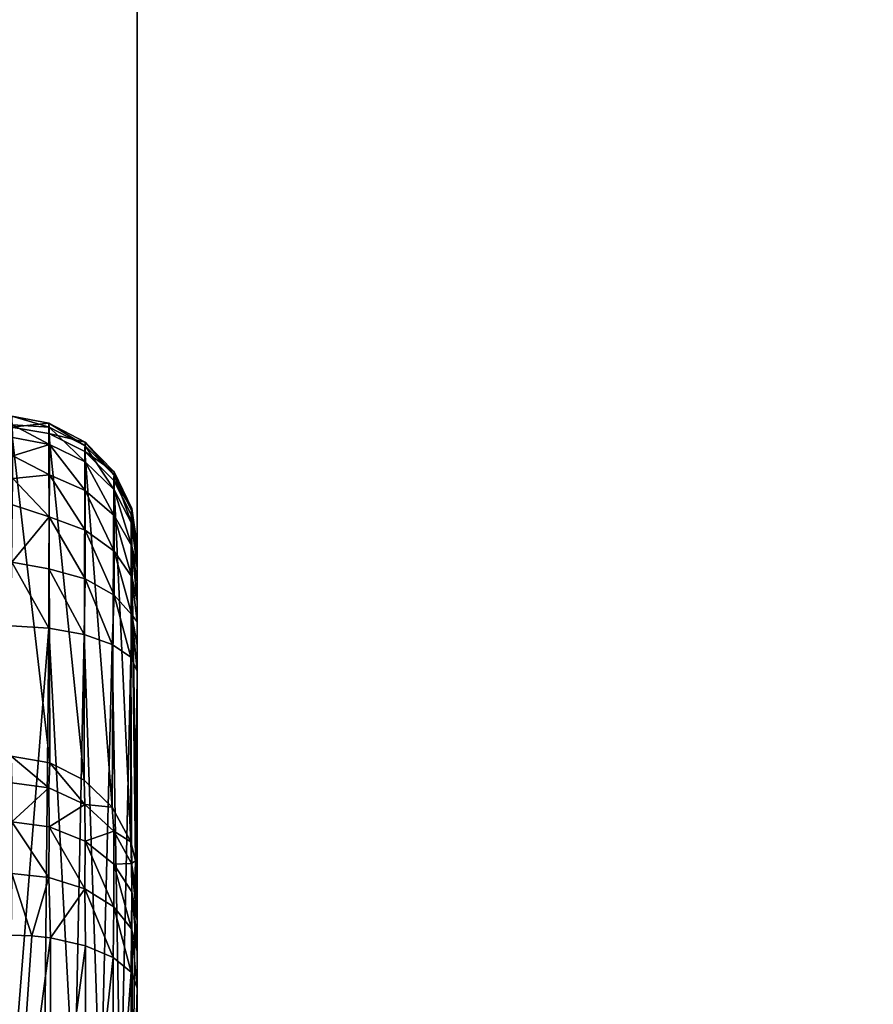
# Model space of a CAD drawing. Header units: millimetres. Extents: x -41 to 11, y -3 to 963.
# Tile 447 of 656: x -16.04 to -13.4, y 350.17 to 353.21. Entities that reach past the tile are written whole.
import ezdxf

# ---------------------------------------------------------------- set-up
doc = ezdxf.new("R2010")
doc.units = ezdxf.units.MM
doc.header["$LTSCALE"] = 65.185185
for name, color, linetype in [('3321', 7, 'CONTINUOUS'), ('3323', 7, 'CONTINUOUS'), ('3326', 7, 'CONTINUOUS'), ('3384', 7, 'CONTINUOUS'), ('3385', 7, 'CONTINUOUS'), ('643', 7, 'CONTINUOUS'), ('644', 7, 'CONTINUOUS'), ('645', 7, 'CONTINUOUS'), ('646', 7, 'CONTINUOUS'), ('647', 7, 'CONTINUOUS'), ('695', 7, 'CONTINUOUS')]:
    doc.layers.add(name, color=color, linetype=linetype)

msp = doc.modelspace()

# ---------------------------------------------------------------- linework, layer by layer
at = {"layer": '3321', "linetype": 'Continuous'}
for points in [[(9.125, 297.5, 93.5), (9.125, 382.5, 93.5), (-40.875, 297.5, 93.5), (9.125, 297.5, 93.5)], [(9.125, 382.5, 93.5), (-40.875, 382.5, 93.5), (-40.875, 297.5, 93.5), (9.125, 382.5, 93.5)]]:
    msp.add_3dface(points, dxfattribs=at)
at = {"layer": '3323', "linetype": 'Continuous'}
for points in [[(-40.875, 382.5, 8.5), (9.125, 297.5, 8.5), (-40.875, 297.5, 8.5), (-40.875, 382.5, 8.5)], [(9.125, 382.5, 8.5), (9.125, 297.5, 8.5), (-40.875, 382.5, 8.5), (9.125, 382.5, 8.5)]]:
    msp.add_3dface(points, dxfattribs=at)
at = {"layer": '3326', "linetype": 'Continuous'}
for points in [[(-15.675, 300.2, 11.2), (-15.675, 379.8, 90.8), (-15.675, 363.1576, 64.6117), (-15.675, 300.2, 11.2)], [(-15.675, 379.8, 90.8), (-15.675, 300.2, 11.2), (-15.675, 341.0258, 53.5527), (-15.675, 379.8, 90.8)], [(-15.675, 300.2, 90.8), (-15.675, 379.8, 90.8), (-15.675, 332.2102, 79.7085), (-15.675, 300.2, 90.8)], [(-15.675, 312.346, 53.7239), (-15.675, 379.8, 90.8), (-15.675, 312.7064, 52.854), (-15.675, 312.346, 53.7239)], [(-15.675, 373, 45), (-15.675, 379.8, 45), (-15.675, 348.2603, 22.5873), (-15.675, 373, 45)], [(-15.675, 379.8, 45), (-15.675, 379.8, 11.2), (-15.675, 348.0417, 22.4129), (-15.675, 379.8, 45)], [(-15.675, 348.2603, 22.5873), (-15.675, 379.8, 45), (-15.675, 348.0417, 22.4129), (-15.675, 348.2603, 22.5873)], [(-15.675, 379.8, 11.2), (-15.675, 300.2, 11.2), (-15.675, 347.7898, 22.2915), (-15.675, 379.8, 11.2)], [(-15.675, 348.0417, 22.4129), (-15.675, 379.8, 11.2), (-15.675, 347.7898, 22.2915), (-15.675, 348.0417, 22.4129)], [(-15.675, 333.5075, 79.4128), (-15.675, 379.8, 90.8), (-15.675, 333.6821, 79.1939), (-15.675, 333.5075, 79.4128)], [(-15.675, 379.8, 90.8), (-15.675, 333.5075, 79.4128), (-15.675, 333.2883, 79.5876), (-15.675, 379.8, 90.8)], [(-15.675, 333.6821, 79.1939), (-15.675, 379.8, 90.8), (-15.675, 333.8035, 78.9418), (-15.675, 333.6821, 79.1939)], [(-15.675, 333.8035, 78.9418), (-15.675, 379.8, 90.8), (-15.675, 333.8658, 78.6685), (-15.675, 333.8035, 78.9418)], [(-15.675, 333.8658, 78.6685), (-15.675, 379.8, 90.8), (-15.675, 333.8658, 78.3887), (-15.675, 333.8658, 78.6685)], [(-15.675, 333.8658, 78.3887), (-15.675, 379.8, 90.8), (-15.675, 333.8034, 78.1158), (-15.675, 333.8658, 78.3887)], [(-15.675, 333.8034, 78.1158), (-15.675, 379.8, 90.8), (-15.675, 333.6821, 77.8638), (-15.675, 333.8034, 78.1158)], [(-15.675, 333.6821, 77.8638), (-15.675, 379.8, 90.8), (-15.675, 333.5077, 77.6451), (-15.675, 333.6821, 77.8638)], [(-15.675, 332.2102, 79.7085), (-15.675, 379.8, 90.8), (-15.675, 332.483, 79.7709), (-15.675, 332.2102, 79.7085)], [(-15.675, 332.483, 79.7709), (-15.675, 379.8, 90.8), (-15.675, 332.763, 79.7711), (-15.675, 332.483, 79.7709)], [(-15.675, 332.763, 79.7711), (-15.675, 379.8, 90.8), (-15.675, 333.0362, 79.7088), (-15.675, 332.763, 79.7711)], [(-15.675, 333.0362, 79.7088), (-15.675, 379.8, 90.8), (-15.675, 333.2883, 79.5876), (-15.675, 333.0362, 79.7088)], [(-15.675, 379.8, 90.8), (-15.675, 341.0258, 53.5527), (-15.675, 341.2006, 53.772), (-15.675, 379.8, 90.8)], [(-15.675, 339.2581, 55.3205), (-15.675, 379.8, 90.8), (-15.675, 339.477, 55.4951), (-15.675, 339.2581, 55.3205)], [(-15.675, 379.8, 90.8), (-15.675, 339.2581, 55.3205), (-15.675, 339.2894, 63.4008), (-15.675, 379.8, 90.8)], [(-15.675, 339.477, 55.4951), (-15.675, 379.8, 90.8), (-15.675, 339.7291, 55.6165), (-15.675, 339.477, 55.4951)], [(-15.675, 379.8, 90.8), (-15.675, 312.346, 53.7239), (-15.675, 324.267, 66.7332), (-15.675, 379.8, 90.8)], [(-15.675, 312.7064, 52.854), (-15.675, 379.8, 90.8), (-15.675, 312.9261, 51.9386), (-15.675, 312.7064, 52.854)], [(-15.675, 312.9261, 51.9386), (-15.675, 379.8, 90.8), (-15.675, 313, 51.0004), (-15.675, 312.9261, 51.9386)], [(-15.675, 313, 51.0004), (-15.675, 379.8, 90.8), (-15.675, 337.7405, 65.3432), (-15.675, 313, 51.0004)], [(-15.675, 324.4414, 68.282), (-15.675, 379.8, 90.8), (-15.675, 324.5628, 68.0299), (-15.675, 324.4414, 68.282)], [(-15.675, 379.8, 90.8), (-15.675, 324.4414, 68.282), (-15.675, 333.5077, 77.6451), (-15.675, 379.8, 90.8)], [(-15.675, 324.5628, 68.0299), (-15.675, 379.8, 90.8), (-15.675, 324.6252, 67.7566), (-15.675, 324.5628, 68.0299)], [(-15.675, 324.6252, 67.7566), (-15.675, 379.8, 90.8), (-15.675, 324.6251, 67.4769), (-15.675, 324.6252, 67.7566)], [(-15.675, 324.6251, 67.4769), (-15.675, 379.8, 90.8), (-15.675, 324.5628, 67.2039), (-15.675, 324.6251, 67.4769)], [(-15.675, 324.5628, 67.2039), (-15.675, 379.8, 90.8), (-15.675, 324.4414, 66.952), (-15.675, 324.5628, 67.2039)], [(-15.675, 324.4414, 66.952), (-15.675, 379.8, 90.8), (-15.675, 324.267, 66.7332), (-15.675, 324.4414, 66.952)], [(-15.675, 339.0705, 65.3431), (-15.675, 379.8, 90.8), (-15.675, 339.2892, 65.1687), (-15.675, 339.0705, 65.3431)], [(-15.675, 339.2892, 65.1687), (-15.675, 379.8, 90.8), (-15.675, 339.4637, 64.9501), (-15.675, 339.2892, 65.1687)], [(-15.675, 339.4637, 64.9501), (-15.675, 379.8, 90.8), (-15.675, 339.5851, 64.6982), (-15.675, 339.4637, 64.9501)], [(-15.675, 339.5851, 64.6982), (-15.675, 379.8, 90.8), (-15.675, 339.6475, 64.4254), (-15.675, 339.5851, 64.6982)], [(-15.675, 339.6475, 64.4254), (-15.675, 379.8, 90.8), (-15.675, 339.6477, 64.1454), (-15.675, 339.6475, 64.4254)], [(-15.675, 339.6477, 64.1454), (-15.675, 379.8, 90.8), (-15.675, 339.5854, 63.8721), (-15.675, 339.6477, 64.1454)], [(-15.675, 339.5854, 63.8721), (-15.675, 379.8, 90.8), (-15.675, 339.4642, 63.6201), (-15.675, 339.5854, 63.8721)], [(-15.675, 338.8186, 65.4645), (-15.675, 379.8, 90.8), (-15.675, 339.0705, 65.3431), (-15.675, 338.8186, 65.4645)], [(-15.675, 339.7291, 55.6165), (-15.675, 379.8, 90.8), (-15.675, 340.0024, 55.6788), (-15.675, 339.7291, 55.6165)], [(-15.675, 340.0024, 55.6788), (-15.675, 379.8, 90.8), (-15.675, 340.2821, 55.6787), (-15.675, 340.0024, 55.6788)], [(-15.675, 340.2821, 55.6787), (-15.675, 379.8, 90.8), (-15.675, 340.555, 55.6164), (-15.675, 340.2821, 55.6787)], [(-15.675, 340.555, 55.6164), (-15.675, 379.8, 90.8), (-15.675, 340.807, 55.495), (-15.675, 340.555, 55.6164)], [(-15.675, 340.807, 55.495), (-15.675, 379.8, 90.8), (-15.675, 341.0257, 55.3206), (-15.675, 340.807, 55.495)], [(-15.675, 341.0257, 55.3206), (-15.675, 379.8, 90.8), (-15.675, 341.2002, 55.102), (-15.675, 341.0257, 55.3206)], [(-15.675, 341.2002, 55.102), (-15.675, 379.8, 90.8), (-15.675, 341.3216, 54.8501), (-15.675, 341.2002, 55.102)], [(-15.675, 341.3216, 54.8501), (-15.675, 379.8, 90.8), (-15.675, 341.384, 54.5773), (-15.675, 341.3216, 54.8501)], [(-15.675, 341.384, 54.5773), (-15.675, 379.8, 90.8), (-15.675, 341.3842, 54.2973), (-15.675, 341.384, 54.5773)], [(-15.675, 341.3842, 54.2973), (-15.675, 379.8, 90.8), (-15.675, 341.3219, 54.0241), (-15.675, 341.3842, 54.2973)], [(-15.675, 341.3219, 54.0241), (-15.675, 379.8, 90.8), (-15.675, 341.2006, 53.772), (-15.675, 341.3219, 54.0241)], [(-15.675, 379.8, 90.8), (-15.675, 339.2894, 63.4008), (-15.675, 339.4642, 63.6201), (-15.675, 379.8, 90.8)], [(-15.675, 337.7405, 65.3432), (-15.675, 379.8, 90.8), (-15.675, 337.9926, 65.4645), (-15.675, 337.7405, 65.3432)], [(-15.675, 337.9926, 65.4645), (-15.675, 379.8, 90.8), (-15.675, 338.2659, 65.5269), (-15.675, 337.9926, 65.4645)], [(-15.675, 338.2659, 65.5269), (-15.675, 379.8, 90.8), (-15.675, 338.5456, 65.5268), (-15.675, 338.2659, 65.5269)], [(-15.675, 338.5456, 65.5268), (-15.675, 379.8, 90.8), (-15.675, 338.8186, 65.4645), (-15.675, 338.5456, 65.5268)], [(-15.675, 372.0611, 45.0739), (-15.675, 373, 45), (-15.675, 348.2603, 22.5873), (-15.675, 372.0611, 45.0739)], [(-15.675, 371.1457, 45.2937), (-15.675, 372.0611, 45.0739), (-15.675, 348.2603, 22.5873), (-15.675, 371.1457, 45.2937)], [(-15.675, 348.5562, 23.884), (-15.675, 371.1457, 45.2937), (-15.675, 348.6185, 23.6107), (-15.675, 348.5562, 23.884)], [(-15.675, 348.6185, 23.6107), (-15.675, 371.1457, 45.2937), (-15.675, 348.6185, 23.331), (-15.675, 348.6185, 23.6107)], [(-15.675, 348.6185, 23.331), (-15.675, 371.1457, 45.2937), (-15.675, 348.5561, 23.058), (-15.675, 348.6185, 23.331)], [(-15.675, 348.5561, 23.058), (-15.675, 371.1457, 45.2937), (-15.675, 348.4347, 22.8061), (-15.675, 348.5561, 23.058)], [(-15.675, 348.4347, 22.8061), (-15.675, 371.1457, 45.2937), (-15.675, 348.2603, 22.5873), (-15.675, 348.4347, 22.8061)], [(-15.675, 370.2756, 45.6542), (-15.675, 371.1457, 45.2937), (-15.675, 348.5562, 23.884), (-15.675, 370.2756, 45.6542)], [(-15.675, 348.4348, 24.1361), (-15.675, 370.2756, 45.6542), (-15.675, 348.5562, 23.884), (-15.675, 348.4348, 24.1361)], [(-15.675, 370.2756, 45.6542), (-15.675, 348.4348, 24.1361), (-15.675, 357.501, 33.4992), (-15.675, 370.2756, 45.6542)], [(-15.675, 368.1454, 54.526), (-15.675, 300.2, 11.2), (-15.675, 368.7574, 55.2426), (-15.675, 368.1454, 54.526)], [(-15.675, 300.2, 11.2), (-15.675, 364.707, 62.6697), (-15.675, 368.7574, 55.2426), (-15.675, 300.2, 11.2)], [(-15.675, 367.6536, 53.7233), (-15.675, 300.2, 11.2), (-15.675, 368.1454, 54.526), (-15.675, 367.6536, 53.7233)], [(-15.675, 367.654, 48.2761), (-15.675, 300.2, 11.2), (-15.675, 367.2936, 49.146), (-15.675, 367.654, 48.2761)], [(-15.675, 300.2, 11.2), (-15.675, 367.654, 48.2761), (-15.675, 355.733, 35.2668), (-15.675, 300.2, 11.2)], [(-15.675, 367.2933, 52.8531), (-15.675, 300.2, 11.2), (-15.675, 367.6536, 53.7233), (-15.675, 367.2933, 52.8531)], [(-15.675, 367.2936, 49.146), (-15.675, 300.2, 11.2), (-15.675, 367.0739, 50.0614), (-15.675, 367.2936, 49.146)], [(-15.675, 367.0737, 51.9378), (-15.675, 300.2, 11.2), (-15.675, 367.2933, 52.8531), (-15.675, 367.0737, 51.9378)], [(-15.675, 367.0739, 50.0614), (-15.675, 300.2, 11.2), (-15.675, 367, 50.9996), (-15.675, 367.0739, 50.0614)], [(-15.675, 367, 50.9996), (-15.675, 300.2, 11.2), (-15.675, 367.0737, 51.9378), (-15.675, 367, 50.9996)], [(-15.675, 364.707, 62.6697), (-15.675, 300.2, 11.2), (-15.675, 364.4551, 62.5483), (-15.675, 364.707, 62.6697)], [(-15.675, 364.4551, 62.5483), (-15.675, 300.2, 11.2), (-15.675, 364.1823, 62.4859), (-15.675, 364.4551, 62.5483)], [(-15.675, 364.1823, 62.4859), (-15.675, 300.2, 11.2), (-15.675, 363.9023, 62.4857), (-15.675, 364.1823, 62.4859)], [(-15.675, 363.9023, 62.4857), (-15.675, 300.2, 11.2), (-15.675, 363.6291, 62.548), (-15.675, 363.9023, 62.4857)], [(-15.675, 363.6291, 62.548), (-15.675, 300.2, 11.2), (-15.675, 363.377, 62.6692), (-15.675, 363.6291, 62.548)], [(-15.675, 363.377, 62.6692), (-15.675, 300.2, 11.2), (-15.675, 363.1577, 62.844), (-15.675, 363.377, 62.6692)], [(-15.675, 363.1577, 62.844), (-15.675, 300.2, 11.2), (-15.675, 362.9832, 63.063), (-15.675, 363.1577, 62.844)], [(-15.675, 362.9832, 64.393), (-15.675, 300.2, 11.2), (-15.675, 363.1576, 64.6117), (-15.675, 362.9832, 64.393)], [(-15.675, 362.9832, 63.063), (-15.675, 300.2, 11.2), (-15.675, 362.8618, 63.315), (-15.675, 362.9832, 63.063)], [(-15.675, 362.8619, 64.141), (-15.675, 300.2, 11.2), (-15.675, 362.9832, 64.393), (-15.675, 362.8619, 64.141)], [(-15.675, 362.7995, 63.8681), (-15.675, 300.2, 11.2), (-15.675, 362.8619, 64.141), (-15.675, 362.7995, 63.8681)], [(-15.675, 362.8618, 63.315), (-15.675, 300.2, 11.2), (-15.675, 362.7995, 63.5883), (-15.675, 362.8618, 63.315)], [(-15.675, 362.7995, 63.5883), (-15.675, 300.2, 11.2), (-15.675, 362.7995, 63.8681), (-15.675, 362.7995, 63.5883)], [(-15.675, 348.4348, 24.1361), (-15.675, 348.2602, 24.355), (-15.675, 357.501, 33.4992), (-15.675, 348.4348, 24.1361)], [(-15.675, 357.501, 33.4992), (-15.675, 348.2602, 24.355), (-15.675, 357.2824, 33.3248), (-15.675, 357.501, 33.4992)], [(-15.675, 357.2824, 33.3248), (-15.675, 348.2602, 24.355), (-15.675, 357.0305, 33.2034), (-15.675, 357.2824, 33.3248)], [(-15.675, 357.0305, 33.2034), (-15.675, 348.0409, 24.5298), (-15.675, 356.7577, 33.1409), (-15.675, 357.0305, 33.2034)], [(-15.675, 348.2602, 24.355), (-15.675, 348.0409, 24.5298), (-15.675, 357.0305, 33.2034), (-15.675, 348.2602, 24.355)], [(-15.675, 356.7577, 33.1409), (-15.675, 348.0409, 24.5298), (-15.675, 356.4777, 33.1408), (-15.675, 356.7577, 33.1409)], [(-15.675, 356.4777, 33.1408), (-15.675, 347.7889, 24.6511), (-15.675, 356.2044, 33.203), (-15.675, 356.4777, 33.1408)], [(-15.675, 348.0409, 24.5298), (-15.675, 347.7889, 24.6511), (-15.675, 356.4777, 33.1408), (-15.675, 348.0409, 24.5298)], [(-15.675, 356.2044, 33.203), (-15.675, 347.5156, 24.7133), (-15.675, 355.9524, 33.3243), (-15.675, 356.2044, 33.203)], [(-15.675, 347.7889, 24.6511), (-15.675, 347.5156, 24.7133), (-15.675, 356.2044, 33.203), (-15.675, 347.7889, 24.6511)], [(-15.675, 347.5156, 24.7133), (-15.675, 347.2357, 24.7132), (-15.675, 355.9524, 33.3243), (-15.675, 347.5156, 24.7133)], [(-15.675, 355.9524, 33.3243), (-15.675, 346.9629, 24.6507), (-15.675, 355.7331, 33.4991), (-15.675, 355.9524, 33.3243)], [(-15.675, 347.2357, 24.7132), (-15.675, 346.9629, 24.6507), (-15.675, 355.9524, 33.3243), (-15.675, 347.2357, 24.7132)], [(-15.675, 346.9629, 24.6507), (-15.675, 346.711, 24.5293), (-15.675, 355.7331, 33.4991), (-15.675, 346.9629, 24.6507)], [(-15.675, 355.7331, 33.4991), (-15.675, 346.4923, 24.3549), (-15.675, 355.5586, 33.718), (-15.675, 355.7331, 33.4991)], [(-15.675, 346.711, 24.5293), (-15.675, 346.4923, 24.3549), (-15.675, 355.7331, 33.4991), (-15.675, 346.711, 24.5293)], [(-15.675, 355.5586, 35.048), (-15.675, 300.2, 11.2), (-15.675, 355.733, 35.2668), (-15.675, 355.5586, 35.048)], [(-15.675, 346.4923, 24.3549), (-15.675, 300.2, 11.2), (-15.675, 355.5586, 33.718), (-15.675, 346.4923, 24.3549)], [(-15.675, 355.5586, 33.718), (-15.675, 300.2, 11.2), (-15.675, 355.4372, 33.9701), (-15.675, 355.5586, 33.718)], [(-15.675, 355.4372, 34.7961), (-15.675, 300.2, 11.2), (-15.675, 355.5586, 35.048), (-15.675, 355.4372, 34.7961)], [(-15.675, 355.4372, 33.9701), (-15.675, 300.2, 11.2), (-15.675, 355.3748, 34.2434), (-15.675, 355.4372, 33.9701)], [(-15.675, 355.3749, 34.5231), (-15.675, 300.2, 11.2), (-15.675, 355.4372, 34.7961), (-15.675, 355.3749, 34.5231)], [(-15.675, 355.3748, 34.2434), (-15.675, 300.2, 11.2), (-15.675, 355.3749, 34.5231), (-15.675, 355.3748, 34.2434)]]:
    msp.add_3dface(points, dxfattribs=at)
at = {"layer": '3384', "linetype": 'Continuous'}
for points in [[(-40.875, 300.2, 90.8), (-40.875, 379.8, 90.8), (-15.675, 300.2, 90.8), (-40.875, 300.2, 90.8)], [(-40.875, 379.8, 90.8), (-15.675, 379.8, 90.8), (-15.675, 300.2, 90.8), (-40.875, 379.8, 90.8)]]:
    msp.add_3dface(points, dxfattribs=at)
at = {"layer": '3385', "linetype": 'Continuous'}
for points in [[(-15.675, 379.8, 11.2), (-40.875, 300.2, 11.2), (-15.675, 300.2, 11.2), (-15.675, 379.8, 11.2)], [(-40.875, 379.8, 11.2), (-40.875, 300.2, 11.2), (-15.675, 379.8, 11.2), (-40.875, 379.8, 11.2)]]:
    msp.add_3dface(points, dxfattribs=at)
at = {"layer": '643', "linetype": 'Continuous'}
for points in [[(-16.0645, 349.445, 26.7485), (-16.001, 350.3767, 26.4128), (-16.0645, 350.3795, 26.419), (-16.0645, 349.445, 26.7485)], [(-15.9434, 350.3704, 26.3988), (-16.001, 350.3767, 26.4128), (-16.0645, 349.445, 26.7485), (-15.9434, 350.3704, 26.3988)], [(-15.9435, 349.5455, 26.6985), (-15.9434, 350.3704, 26.3988), (-16.0645, 349.445, 26.7485), (-15.9435, 349.5455, 26.6985)], [(-15.8347, 350.3465, 26.346), (-15.9434, 350.3704, 26.3988), (-15.9435, 349.5455, 26.6985), (-15.8347, 350.3465, 26.346)], [(-15.8347, 349.5299, 26.6427), (-15.8347, 350.3465, 26.346), (-15.9435, 349.5455, 26.6985), (-15.8347, 349.5299, 26.6427)], [(-15.7488, 350.3101, 26.2655), (-15.8347, 350.3465, 26.346), (-15.8347, 349.5299, 26.6427), (-15.7488, 350.3101, 26.2655)], [(-15.7488, 349.5062, 26.5577), (-15.7488, 350.3101, 26.2655), (-15.8347, 349.5299, 26.6427), (-15.7488, 349.5062, 26.5577)], [(-15.6938, 350.2647, 26.1652), (-15.7488, 350.3101, 26.2655), (-15.7488, 349.5062, 26.5577), (-15.6938, 350.2647, 26.1652)], [(-15.6938, 349.4766, 26.4515), (-15.6938, 350.2647, 26.1652), (-15.7488, 349.5062, 26.5577), (-15.6938, 349.4766, 26.4515)], [(-15.6938, 349.4766, 26.4515), (-15.675, 350.2147, 26.0547), (-15.6938, 350.2647, 26.1652), (-15.6938, 349.4766, 26.4515)], [(-15.675, 349.3449, 26.3613), (-15.675, 350.2147, 26.0547), (-15.6938, 349.4766, 26.4515), (-15.675, 349.3449, 26.3613)]]:
    msp.add_3dface(points, dxfattribs=at)
at = {"layer": '644', "linetype": 'Continuous'}
for points in [[(-15.9448, 350.9122, 25.7613), (-16.0646, 350.9331, 25.7669), (-15.948, 350.8343, 25.9628), (-15.9448, 350.9122, 25.7613)], [(-15.948, 350.8343, 25.9628), (-16.0646, 350.9331, 25.7669), (-16.063, 350.8504, 25.9761), (-15.948, 350.8343, 25.9628)], [(-15.8366, 350.7828, 25.9358), (-15.9448, 350.9122, 25.7613), (-15.948, 350.8343, 25.9628), (-15.8366, 350.7828, 25.9358)], [(-15.8385, 350.8584, 25.7469), (-15.9448, 350.9122, 25.7613), (-15.8366, 350.7828, 25.9358), (-15.8385, 350.8584, 25.7469)], [(-15.7523, 350.7752, 25.7246), (-15.8385, 350.8584, 25.7469), (-15.8366, 350.7828, 25.9358), (-15.7523, 350.7752, 25.7246)], [(-16.0625, 350.7294, 26.1544), (-15.948, 350.8343, 25.9628), (-16.063, 350.8504, 25.9761), (-16.0625, 350.7294, 26.1544)], [(-15.948, 350.8343, 25.9628), (-16.0625, 350.7294, 26.1544), (-15.9476, 350.7136, 26.141), (-15.948, 350.8343, 25.9628)], [(-15.8366, 350.7828, 25.9358), (-15.948, 350.8343, 25.9628), (-15.9476, 350.7136, 26.141), (-15.8366, 350.7828, 25.9358)], [(-15.8366, 350.7828, 25.9358), (-15.9476, 350.7136, 26.141), (-15.8363, 350.6693, 26.1034), (-15.8366, 350.7828, 25.9358)], [(-15.7468, 350.7009, 25.8928), (-15.7523, 350.7752, 25.7246), (-15.8366, 350.7828, 25.9358), (-15.7468, 350.7009, 25.8928)], [(-15.7468, 350.7009, 25.8928), (-15.8366, 350.7828, 25.9358), (-15.8363, 350.6693, 26.1034), (-15.7468, 350.7009, 25.8928)], [(-15.6951, 350.6678, 25.6958), (-15.7523, 350.7752, 25.7246), (-15.7468, 350.7009, 25.8928), (-15.6951, 350.6678, 25.6958)], [(-16.063, 350.5697, 26.3057), (-15.948, 350.5573, 26.2893), (-16.0625, 350.7294, 26.1544), (-16.063, 350.5697, 26.3057)], [(-16.0625, 350.7294, 26.1544), (-15.948, 350.5573, 26.2893), (-15.9476, 350.7136, 26.141), (-16.0625, 350.7294, 26.1544)], [(-15.948, 350.5573, 26.2893), (-15.8366, 350.5222, 26.2429), (-15.9476, 350.7136, 26.141), (-15.948, 350.5573, 26.2893)], [(-15.9476, 350.7136, 26.141), (-15.8366, 350.5222, 26.2429), (-15.8363, 350.6693, 26.1034), (-15.9476, 350.7136, 26.141)], [(-15.7468, 350.7009, 25.8928), (-15.8363, 350.6693, 26.1034), (-15.7467, 350.5988, 26.0436), (-15.7468, 350.7009, 25.8928)], [(-15.6921, 350.6008, 25.8403), (-15.7468, 350.7009, 25.8928), (-15.7467, 350.5988, 26.0436), (-15.6921, 350.6008, 25.8403)], [(-15.6921, 350.6008, 25.8403), (-15.6951, 350.6678, 25.6958), (-15.7468, 350.7009, 25.8928), (-15.6921, 350.6008, 25.8403)], [(-15.8366, 350.5222, 26.2429), (-15.7468, 350.4665, 26.1691), (-15.8363, 350.6693, 26.1034), (-15.8366, 350.5222, 26.2429)], [(-15.8363, 350.6693, 26.1034), (-15.7468, 350.4665, 26.1691), (-15.7467, 350.5988, 26.0436), (-15.8363, 350.6693, 26.1034)], [(-15.6801, 350.6084, 25.6799), (-15.6951, 350.6678, 25.6958), (-15.6921, 350.6008, 25.8403), (-15.6801, 350.6084, 25.6799)], [(-15.7468, 350.4665, 26.1691), (-15.6921, 350.3984, 26.0789), (-15.7467, 350.5988, 26.0436), (-15.7468, 350.4665, 26.1691)], [(-15.6921, 350.6008, 25.8403), (-15.7467, 350.5988, 26.0436), (-15.692, 350.5126, 25.9705), (-15.6921, 350.6008, 25.8403)], [(-15.7467, 350.5988, 26.0436), (-15.6921, 350.3984, 26.0789), (-15.692, 350.5126, 25.9705), (-15.7467, 350.5988, 26.0436)], [(-15.675, 350.4982, 25.7871), (-15.6801, 350.6084, 25.6799), (-15.6921, 350.6008, 25.8403), (-15.675, 350.4982, 25.7871)], [(-15.6921, 350.6008, 25.8403), (-15.692, 350.5126, 25.9705), (-15.675, 350.4247, 25.8959), (-15.6921, 350.6008, 25.8403)], [(-15.675, 350.4982, 25.7871), (-15.6921, 350.6008, 25.8403), (-15.675, 350.4765, 25.825), (-15.675, 350.4982, 25.7871)], [(-15.6921, 350.6008, 25.8403), (-15.675, 350.4247, 25.8959), (-15.675, 350.4765, 25.825), (-15.6921, 350.6008, 25.8403)], [(-15.675, 350.5469, 25.6634), (-15.6801, 350.6084, 25.6799), (-15.675, 350.4982, 25.7871), (-15.675, 350.5469, 25.6634)], [(-16.0645, 350.3795, 26.419), (-16.001, 350.3767, 26.4128), (-16.063, 350.5697, 26.3057), (-16.0645, 350.3795, 26.419)], [(-16.063, 350.5697, 26.3057), (-16.001, 350.3767, 26.4128), (-15.948, 350.5573, 26.2893), (-16.063, 350.5697, 26.3057)], [(-16.001, 350.3767, 26.4128), (-15.9434, 350.3704, 26.3988), (-15.948, 350.5573, 26.2893), (-16.001, 350.3767, 26.4128)], [(-15.948, 350.5573, 26.2893), (-15.9434, 350.3704, 26.3988), (-15.8366, 350.5222, 26.2429), (-15.948, 350.5573, 26.2893)], [(-15.9434, 350.3704, 26.3988), (-15.8347, 350.3465, 26.346), (-15.8366, 350.5222, 26.2429), (-15.9434, 350.3704, 26.3988)], [(-15.8366, 350.5222, 26.2429), (-15.7488, 350.3101, 26.2655), (-15.7468, 350.4665, 26.1691), (-15.8366, 350.5222, 26.2429)], [(-15.8347, 350.3465, 26.346), (-15.7488, 350.3101, 26.2655), (-15.8366, 350.5222, 26.2429), (-15.8347, 350.3465, 26.346)], [(-15.6921, 350.3984, 26.0789), (-15.675, 350.3291, 25.9863), (-15.692, 350.5126, 25.9705), (-15.6921, 350.3984, 26.0789)], [(-15.692, 350.5126, 25.9705), (-15.675, 350.363, 25.9588), (-15.675, 350.4247, 25.8959), (-15.692, 350.5126, 25.9705)], [(-15.675, 350.3291, 25.9863), (-15.675, 350.363, 25.9588), (-15.692, 350.5126, 25.9705), (-15.675, 350.3291, 25.9863)], [(-15.7488, 350.3101, 26.2655), (-15.6938, 350.2647, 26.1652), (-15.7468, 350.4665, 26.1691), (-15.7488, 350.3101, 26.2655)], [(-15.7468, 350.4665, 26.1691), (-15.6938, 350.2647, 26.1652), (-15.6921, 350.3984, 26.0789), (-15.7468, 350.4665, 26.1691)], [(-15.6938, 350.2647, 26.1652), (-15.675, 350.2147, 26.0547), (-15.6921, 350.3984, 26.0789), (-15.6938, 350.2647, 26.1652)], [(-15.6921, 350.3984, 26.0789), (-15.675, 350.2147, 26.0547), (-15.675, 350.3291, 25.9863), (-15.6921, 350.3984, 26.0789)]]:
    msp.add_3dface(points, dxfattribs=at)
at = {"layer": '645', "linetype": 'Continuous'}
for points in [[(-16.0646, 350.9331, 25.7669), (-15.9448, 350.9122, 25.7613), (-16.0645, 351.9503, 21.9708), (-16.0646, 350.9331, 25.7669)], [(-16.0645, 351.9503, 21.9708), (-15.9448, 350.9122, 25.7613), (-15.9485, 351.9306, 21.9655), (-16.0645, 351.9503, 21.9708)], [(-15.9448, 350.9122, 25.7613), (-15.8385, 350.8584, 25.7469), (-15.9485, 351.9306, 21.9655), (-15.9448, 350.9122, 25.7613)], [(-15.9485, 351.9306, 21.9655), (-15.8385, 350.8584, 25.7469), (-15.8371, 351.8746, 21.9505), (-15.9485, 351.9306, 21.9655)], [(-15.8385, 350.8584, 25.7469), (-15.7523, 350.7752, 25.7246), (-15.8371, 351.8746, 21.9505), (-15.8385, 350.8584, 25.7469)], [(-15.8371, 351.8746, 21.9505), (-15.7523, 350.7752, 25.7246), (-15.747, 351.7852, 21.9266), (-15.8371, 351.8746, 21.9505)], [(-15.7523, 350.7752, 25.7246), (-15.6951, 350.6678, 25.6958), (-15.747, 351.7852, 21.9266), (-15.7523, 350.7752, 25.7246)], [(-15.747, 351.7852, 21.9266), (-15.6951, 350.6678, 25.6958), (-15.6935, 351.6802, 21.8985), (-15.747, 351.7852, 21.9266)], [(-15.6951, 350.6678, 25.6958), (-15.6801, 350.6084, 25.6799), (-15.6935, 351.6802, 21.8985), (-15.6951, 350.6678, 25.6958)], [(-15.675, 350.5469, 25.6634), (-15.675, 351.564, 21.8676), (-15.6935, 351.6802, 21.8985), (-15.675, 350.5469, 25.6634)], [(-15.6801, 350.6084, 25.6799), (-15.675, 350.5469, 25.6634), (-15.6935, 351.6802, 21.8985), (-15.6801, 350.6084, 25.6799)]]:
    msp.add_3dface(points, dxfattribs=at)
at = {"layer": '646', "linetype": 'Continuous'}
for points in [[(-16.0645, 351.9503, 21.9708), (-15.948, 351.9622, 21.7612), (-16.0627, 351.9839, 21.7245), (-16.0645, 351.9503, 21.9708)], [(-16.0645, 351.9503, 21.9708), (-15.9485, 351.9306, 21.9655), (-15.948, 351.9622, 21.7612), (-16.0645, 351.9503, 21.9708)], [(-15.948, 351.9622, 21.7612), (-15.947, 351.9505, 21.5561), (-16.0627, 351.9839, 21.7245), (-15.948, 351.9622, 21.7612)], [(-16.0627, 351.9839, 21.7245), (-15.947, 351.9505, 21.5561), (-16.0604, 351.9572, 21.4825), (-16.0627, 351.9839, 21.7245)], [(-16.0604, 351.9572, 21.4825), (-15.9465, 351.8969, 21.3581), (-16.0601, 351.9183, 21.3554), (-16.0604, 351.9572, 21.4825)], [(-15.947, 351.9505, 21.5561), (-15.9465, 351.8969, 21.3581), (-16.0604, 351.9572, 21.4825), (-15.947, 351.9505, 21.5561)], [(-15.948, 351.9622, 21.7612), (-15.9485, 351.9306, 21.9655), (-15.8364, 351.9041, 21.7583), (-15.948, 351.9622, 21.7612)], [(-15.947, 351.9505, 21.5561), (-15.948, 351.9622, 21.7612), (-15.8358, 351.893, 21.5654), (-15.947, 351.9505, 21.5561)], [(-15.8358, 351.893, 21.5654), (-15.948, 351.9622, 21.7612), (-15.8364, 351.9041, 21.7583), (-15.8358, 351.893, 21.5654)], [(-15.9485, 351.9306, 21.9655), (-15.8371, 351.8746, 21.9505), (-15.8364, 351.9041, 21.7583), (-15.9485, 351.9306, 21.9655)], [(-15.8355, 351.8425, 21.3792), (-15.947, 351.9505, 21.5561), (-15.8358, 351.893, 21.5654), (-15.8355, 351.8425, 21.3792)], [(-15.9465, 351.8969, 21.3581), (-15.947, 351.9505, 21.5561), (-15.8355, 351.8425, 21.3792), (-15.9465, 351.8969, 21.3581)], [(-16.0601, 351.9183, 21.3554), (-15.9465, 351.8969, 21.3581), (-16.0602, 351.8619, 21.233), (-16.0601, 351.9183, 21.3554)], [(-15.9465, 351.8969, 21.3581), (-15.9465, 351.8028, 21.1755), (-16.0602, 351.8619, 21.233), (-15.9465, 351.8969, 21.3581)], [(-15.8355, 351.754, 21.2075), (-15.9465, 351.8969, 21.3581), (-15.8355, 351.8425, 21.3792), (-15.8355, 351.754, 21.2075)], [(-15.9465, 351.8028, 21.1755), (-15.9465, 351.8969, 21.3581), (-15.8355, 351.754, 21.2075), (-15.9465, 351.8028, 21.1755)], [(-15.8364, 351.9041, 21.7583), (-15.8371, 351.8746, 21.9505), (-15.7466, 351.8116, 21.7536), (-15.8364, 351.9041, 21.7583)], [(-15.8358, 351.893, 21.5654), (-15.8364, 351.9041, 21.7583), (-15.7463, 351.8015, 21.5801), (-15.8358, 351.893, 21.5654)], [(-15.7463, 351.8015, 21.5801), (-15.8364, 351.9041, 21.7583), (-15.7466, 351.8116, 21.7536), (-15.7463, 351.8015, 21.5801)], [(-15.8355, 351.8425, 21.3792), (-15.8358, 351.893, 21.5654), (-15.7462, 351.7561, 21.4127), (-15.8355, 351.8425, 21.3792)], [(-15.7462, 351.7561, 21.4127), (-15.8358, 351.893, 21.5654), (-15.7463, 351.8015, 21.5801), (-15.7462, 351.7561, 21.4127)], [(-15.8371, 351.8746, 21.9505), (-15.747, 351.7852, 21.9266), (-15.7466, 351.8116, 21.7536), (-15.8371, 351.8746, 21.9505)], [(-16.0602, 351.8619, 21.233), (-15.9465, 351.8028, 21.1755), (-16.0601, 351.7911, 21.1221), (-16.0602, 351.8619, 21.233)], [(-15.8355, 351.754, 21.2075), (-15.8355, 351.8425, 21.3792), (-15.7462, 351.6766, 21.2583), (-15.8355, 351.754, 21.2075)], [(-15.7462, 351.6766, 21.2583), (-15.8355, 351.8425, 21.3792), (-15.7462, 351.7561, 21.4127), (-15.7462, 351.6766, 21.2583)], [(-15.9465, 351.8028, 21.1755), (-15.947, 351.6724, 21.0166), (-16.0601, 351.7911, 21.1221), (-15.9465, 351.8028, 21.1755)], [(-15.947, 351.6724, 21.0166), (-15.9465, 351.8028, 21.1755), (-15.8358, 351.6314, 21.0581), (-15.947, 351.6724, 21.0166)], [(-15.8358, 351.6314, 21.0581), (-15.9465, 351.8028, 21.1755), (-15.8355, 351.754, 21.2075), (-15.8358, 351.6314, 21.0581)], [(-15.7466, 351.8116, 21.7536), (-15.747, 351.7852, 21.9266), (-15.6919, 351.6984, 21.7479), (-15.7466, 351.8116, 21.7536)], [(-15.7463, 351.8015, 21.5801), (-15.7466, 351.8116, 21.7536), (-15.6919, 351.6899, 21.5982), (-15.7463, 351.8015, 21.5801)], [(-15.6919, 351.6899, 21.5982), (-15.7466, 351.8116, 21.7536), (-15.6919, 351.6984, 21.7479), (-15.6919, 351.6899, 21.5982)], [(-15.7462, 351.7561, 21.4127), (-15.7463, 351.8015, 21.5801), (-15.6918, 351.6508, 21.4536), (-15.7462, 351.7561, 21.4127)], [(-15.6918, 351.6508, 21.4536), (-15.7463, 351.8015, 21.5801), (-15.6919, 351.6899, 21.5982), (-15.6918, 351.6508, 21.4536)], [(-16.0601, 351.7911, 21.1221), (-15.947, 351.6724, 21.0166), (-16.0604, 351.7095, 21.0247), (-16.0601, 351.7911, 21.1221)], [(-15.747, 351.7852, 21.9266), (-15.6935, 351.6802, 21.8985), (-15.6919, 351.6984, 21.7479), (-15.747, 351.7852, 21.9266)], [(-15.8358, 351.6314, 21.0581), (-15.8355, 351.754, 21.2075), (-15.7463, 351.5663, 21.1239), (-15.8358, 351.6314, 21.0581)], [(-15.7463, 351.5663, 21.1239), (-15.8355, 351.754, 21.2075), (-15.7462, 351.6766, 21.2583), (-15.7463, 351.5663, 21.1239)], [(-15.6918, 351.5821, 21.3202), (-15.7462, 351.7561, 21.4127), (-15.6918, 351.6508, 21.4536), (-15.6918, 351.5821, 21.3202)], [(-15.7462, 351.6766, 21.2583), (-15.7462, 351.7561, 21.4127), (-15.6918, 351.5821, 21.3202), (-15.7462, 351.6766, 21.2583)], [(-16.0604, 351.7095, 21.0247), (-15.947, 351.6724, 21.0166), (-16.0625, 351.5324, 20.8765), (-16.0604, 351.7095, 21.0247)], [(-15.6919, 351.6984, 21.7479), (-15.6935, 351.6802, 21.8985), (-15.675, 351.5804, 21.7783), (-15.6919, 351.6984, 21.7479)], [(-15.6935, 351.6802, 21.8985), (-15.675, 351.564, 21.8676), (-15.675, 351.5804, 21.7783), (-15.6935, 351.6802, 21.8985)], [(-15.675, 351.5839, 21.6905), (-15.6919, 351.6984, 21.7479), (-15.675, 351.5804, 21.7783), (-15.675, 351.5839, 21.6905)], [(-15.6919, 351.6899, 21.5982), (-15.6919, 351.6984, 21.7479), (-15.675, 351.5839, 21.6905), (-15.6919, 351.6899, 21.5982)], [(-15.675, 351.5743, 21.6035), (-15.6919, 351.6899, 21.5982), (-15.675, 351.5839, 21.6905), (-15.675, 351.5743, 21.6035)], [(-15.675, 351.5513, 21.5168), (-15.6919, 351.6899, 21.5982), (-15.675, 351.5743, 21.6035), (-15.675, 351.5513, 21.5168)], [(-15.6918, 351.6508, 21.4536), (-15.6919, 351.6899, 21.5982), (-15.675, 351.5513, 21.5168), (-15.6918, 351.6508, 21.4536)], [(-15.947, 351.6724, 21.0166), (-15.948, 351.5122, 20.8878), (-16.0625, 351.5324, 20.8765), (-15.947, 351.6724, 21.0166)], [(-15.948, 351.5122, 20.8878), (-15.947, 351.6724, 21.0166), (-15.8364, 351.4808, 20.9368), (-15.948, 351.5122, 20.8878)], [(-15.8364, 351.4808, 20.9368), (-15.947, 351.6724, 21.0166), (-15.8358, 351.6314, 21.0581), (-15.8364, 351.4808, 20.9368)], [(-15.7463, 351.5663, 21.1239), (-15.7462, 351.6766, 21.2583), (-15.6919, 351.4869, 21.2043), (-15.7463, 351.5663, 21.1239)], [(-15.6919, 351.4869, 21.2043), (-15.7462, 351.6766, 21.2583), (-15.6918, 351.5821, 21.3202), (-15.6919, 351.4869, 21.2043)], [(-15.6918, 351.5821, 21.3202), (-15.6918, 351.6508, 21.4536), (-15.675, 351.5166, 21.4352), (-15.6918, 351.5821, 21.3202)], [(-15.675, 351.5166, 21.4352), (-15.6918, 351.6508, 21.4536), (-15.675, 351.5513, 21.5168), (-15.675, 351.5166, 21.4352)], [(-15.8364, 351.4808, 20.9368), (-15.8358, 351.6314, 21.0581), (-15.7466, 351.4309, 21.0149), (-15.8364, 351.4808, 20.9368)], [(-15.7466, 351.4309, 21.0149), (-15.8358, 351.6314, 21.0581), (-15.7463, 351.5663, 21.1239), (-15.7466, 351.4309, 21.0149)], [(-15.7466, 351.4309, 21.0149), (-15.7463, 351.5663, 21.1239), (-15.6919, 351.3699, 21.1103), (-15.7466, 351.4309, 21.0149)], [(-15.6919, 351.3699, 21.1103), (-15.7463, 351.5663, 21.1239), (-15.6919, 351.4869, 21.2043), (-15.6919, 351.3699, 21.1103)], [(-15.6919, 351.4869, 21.2043), (-15.6918, 351.5821, 21.3202), (-15.675, 351.4125, 21.2921), (-15.6919, 351.4869, 21.2043)], [(-15.675, 351.4699, 21.3602), (-15.6918, 351.5821, 21.3202), (-15.675, 351.5166, 21.4352), (-15.675, 351.4699, 21.3602)], [(-15.675, 351.4125, 21.2921), (-15.6918, 351.5821, 21.3202), (-15.675, 351.4699, 21.3602), (-15.675, 351.4125, 21.2921)], [(-15.9488, 351.3286, 20.7951), (-16.0645, 351.3357, 20.7761), (-16.0625, 351.5324, 20.8765), (-15.9488, 351.3286, 20.7951)], [(-15.948, 351.5122, 20.8878), (-15.9488, 351.3286, 20.7951), (-16.0625, 351.5324, 20.8765), (-15.948, 351.5122, 20.8878)], [(-15.9488, 351.3286, 20.7951), (-15.948, 351.5122, 20.8878), (-15.8385, 351.3086, 20.8485), (-15.9488, 351.3286, 20.7951)], [(-15.8385, 351.3086, 20.8485), (-15.948, 351.5122, 20.8878), (-15.8364, 351.4808, 20.9368), (-15.8385, 351.3086, 20.8485)], [(-15.8385, 351.3086, 20.8485), (-15.8364, 351.4808, 20.9368), (-15.7523, 351.2783, 20.9291), (-15.8385, 351.3086, 20.8485)], [(-15.7523, 351.2783, 20.9291), (-15.8364, 351.4808, 20.9368), (-15.7466, 351.4309, 21.0149), (-15.7523, 351.2783, 20.9291)], [(-15.675, 351.3478, 21.2348), (-15.6919, 351.4869, 21.2043), (-15.675, 351.4125, 21.2921), (-15.675, 351.3478, 21.2348)], [(-15.6919, 351.3699, 21.1103), (-15.6919, 351.4869, 21.2043), (-15.675, 351.3478, 21.2348), (-15.6919, 351.3699, 21.1103)], [(-15.7523, 351.2783, 20.9291), (-15.7466, 351.4309, 21.0149), (-15.6951, 351.2393, 21.0332), (-15.7523, 351.2783, 20.9291)], [(-15.6951, 351.2393, 21.0332), (-15.7466, 351.4309, 21.0149), (-15.6919, 351.3699, 21.1103), (-15.6951, 351.2393, 21.0332)], [(-15.6951, 351.2393, 21.0332), (-15.6919, 351.3699, 21.1103), (-15.675, 351.1951, 21.1504), (-15.6951, 351.2393, 21.0332)], [(-15.675, 351.2755, 21.1877), (-15.6919, 351.3699, 21.1103), (-15.675, 351.3478, 21.2348), (-15.675, 351.2755, 21.1877)], [(-15.675, 351.1951, 21.1504), (-15.6919, 351.3699, 21.1103), (-15.675, 351.2755, 21.1877), (-15.675, 351.1951, 21.1504)]]:
    msp.add_3dface(points, dxfattribs=at)
at = {"layer": '647', "linetype": 'Continuous'}
for points in [[(-16.0645, 351.3357, 20.7761), (-15.9488, 351.3286, 20.7951), (-16.0645, 349.8568, 20.262), (-16.0645, 351.3357, 20.7761)], [(-15.9488, 351.3286, 20.7951), (-15.9631, 349.8519, 20.277), (-16.0645, 349.8568, 20.262), (-15.9488, 351.3286, 20.7951)], [(-15.9488, 351.3286, 20.7951), (-15.869, 349.8394, 20.3162), (-15.9631, 349.8519, 20.277), (-15.9488, 351.3286, 20.7951)], [(-15.9488, 351.3286, 20.7951), (-15.8385, 351.3086, 20.8485), (-15.869, 349.8394, 20.3162), (-15.9488, 351.3286, 20.7951)], [(-15.8385, 351.3086, 20.8485), (-15.7885, 349.8199, 20.3769), (-15.869, 349.8394, 20.3162), (-15.8385, 351.3086, 20.8485)], [(-15.8385, 351.3086, 20.8485), (-15.7523, 351.2783, 20.9291), (-15.7885, 349.8199, 20.3769), (-15.8385, 351.3086, 20.8485)], [(-15.7523, 351.2783, 20.9291), (-15.7269, 349.7948, 20.4552), (-15.7885, 349.8199, 20.3769), (-15.7523, 351.2783, 20.9291)], [(-15.7523, 351.2783, 20.9291), (-15.6951, 351.2393, 21.0332), (-15.7269, 349.7948, 20.4552), (-15.7523, 351.2783, 20.9291)], [(-15.6951, 351.2393, 21.0332), (-15.6882, 349.7658, 20.5457), (-15.7269, 349.7948, 20.4552), (-15.6951, 351.2393, 21.0332)], [(-15.6951, 351.2393, 21.0332), (-15.675, 351.1951, 21.1504), (-15.6882, 349.7658, 20.5457), (-15.6951, 351.2393, 21.0332)], [(-15.675, 351.1951, 21.1504), (-15.675, 349.7347, 20.6427), (-15.6882, 349.7658, 20.5457), (-15.675, 351.1951, 21.1504)]]:
    msp.add_3dface(points, dxfattribs=at)
at = {"layer": '695', "linetype": 'Continuous'}
for points in [[(-15.675, 350.4765, 25.825), (-15.675, 351.5839, 21.6905), (-15.675, 351.5804, 21.7783), (-15.675, 350.4765, 25.825)], [(-15.675, 350.4247, 25.8959), (-15.675, 351.5743, 21.6035), (-15.675, 351.5839, 21.6905), (-15.675, 350.4247, 25.8959)], [(-15.675, 350.4765, 25.825), (-15.675, 350.4247, 25.8959), (-15.675, 351.5839, 21.6905), (-15.675, 350.4765, 25.825)], [(-15.675, 351.564, 21.8676), (-15.675, 350.4982, 25.7871), (-15.675, 351.5804, 21.7783), (-15.675, 351.564, 21.8676)], [(-15.675, 350.4982, 25.7871), (-15.675, 350.4765, 25.825), (-15.675, 351.5804, 21.7783), (-15.675, 350.4982, 25.7871)], [(-15.675, 350.363, 25.9588), (-15.675, 351.5513, 21.5168), (-15.675, 351.5743, 21.6035), (-15.675, 350.363, 25.9588)], [(-15.675, 350.4247, 25.8959), (-15.675, 350.363, 25.9588), (-15.675, 351.5743, 21.6035), (-15.675, 350.4247, 25.8959)], [(-15.675, 350.5469, 25.6634), (-15.675, 350.4982, 25.7871), (-15.675, 351.564, 21.8676), (-15.675, 350.5469, 25.6634)], [(-15.675, 350.3291, 25.9863), (-15.675, 351.5166, 21.4352), (-15.675, 351.5513, 21.5168), (-15.675, 350.3291, 25.9863)], [(-15.675, 350.363, 25.9588), (-15.675, 350.3291, 25.9863), (-15.675, 351.5513, 21.5168), (-15.675, 350.363, 25.9588)], [(-15.675, 350.2147, 26.0547), (-15.675, 351.4699, 21.3602), (-15.675, 351.5166, 21.4352), (-15.675, 350.2147, 26.0547)], [(-15.675, 350.3291, 25.9863), (-15.675, 350.2147, 26.0547), (-15.675, 351.5166, 21.4352), (-15.675, 350.3291, 25.9863)], [(-15.675, 349.3449, 26.3613), (-15.675, 351.4125, 21.2921), (-15.675, 351.4699, 21.3602), (-15.675, 349.3449, 26.3613)], [(-15.675, 350.2147, 26.0547), (-15.675, 349.3449, 26.3613), (-15.675, 351.4699, 21.3602), (-15.675, 350.2147, 26.0547)], [(-15.675, 349.3449, 26.3613), (-15.675, 351.3478, 21.2348), (-15.675, 351.4125, 21.2921), (-15.675, 349.3449, 26.3613)], [(-15.675, 349.3449, 26.3613), (-15.675, 351.2755, 21.1877), (-15.675, 351.3478, 21.2348), (-15.675, 349.3449, 26.3613)], [(-15.675, 349.3449, 26.3613), (-15.675, 351.1951, 21.1504), (-15.675, 351.2755, 21.1877), (-15.675, 349.3449, 26.3613)], [(-15.675, 351.1951, 21.1504), (-15.675, 349.3449, 26.3613), (-15.675, 349.1261, 24.1662), (-15.675, 351.1951, 21.1504)], [(-15.675, 351.1951, 21.1504), (-15.675, 349.2489, 23.277), (-15.675, 349.1491, 22.8375), (-15.675, 351.1951, 21.1504)], [(-15.675, 351.1951, 21.1504), (-15.675, 349.2413, 23.7293), (-15.675, 349.2489, 23.277), (-15.675, 351.1951, 21.1504)], [(-15.675, 351.1951, 21.1504), (-15.675, 349.1261, 24.1662), (-15.675, 349.2413, 23.7293), (-15.675, 351.1951, 21.1504)], [(-15.675, 349.7347, 20.6427), (-15.675, 351.1951, 21.1504), (-15.675, 349.1491, 22.8375), (-15.675, 349.7347, 20.6427)]]:
    msp.add_3dface(points, dxfattribs=at)

doc.saveas('drawing.dxf')
